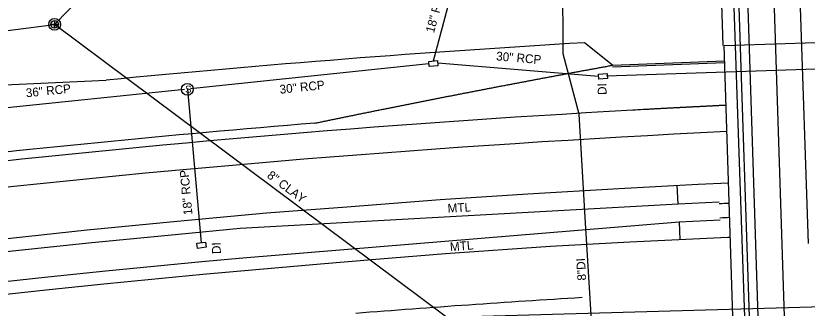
# Model space of a CAD drawing. Extents: x 1627482 to 1629573, y 760826 to 766301.
# Drawn here: x 1628133.1 to 1628494.4, y 761270.8 to 761404.2 of the extents above; entities that cross this region are included whole.
import ezdxf

# ---------------------------------------------------------------- set-up
doc = ezdxf.new("R2010")
doc.units = 0
for name, color, linetype in [('Exist Building', 7, 'Continuous'), ('Exist Guardrail', 7, 'Continuous'), ('Exist Guardrail Text', 7, 'Continuous'), ('Exist Other Culture Fence Line', 7, 'Continuous'), ('Exist Roads Concrete Median Barrier', 7, 'Continuous'), ('Exist Roads Curbs', 7, 'Continuous'), ('Exist Roads EOP', 7, 'Continuous'), ('Exist Roads EOT', 7, 'Continuous'), ('Exist Structure Major Deck Tunnel Box Culvert', 7, 'Continuous'), ('Exist Structure Minor Drop Inlet', 7, 'Continuous'), ('Exist Structure Minor Drop Inlet Text', 7, 'Continuous'), ('Exist Structure Minor Pipes RCP 18 Inch', 7, 'Continuous'), ('Exist Structure Minor Pipes RCP 18 Inch Text', 7, 'Continuous'), ('Exist Structure Minor Pipes RCP 30 Inch', 7, 'Continuous'), ('Exist Structure Minor Pipes RCP 30 Inch Text', 7, 'Continuous'), ('Exist Structure Minor Pipes RCP 36 Inch', 7, 'Continuous'), ('Exist Structure Minor Pipes RCP 36 Inch Text', 7, 'Continuous'), ('Exist Structure Minor Storm Sewer Manhole CELL', 7, 'Continuous'), ('Exist Utilities Sanitary Sewer Manhole CELL', 7, 'Continuous'), ('Exist Utilities Sanitary Sewer UG Line', 7, 'Continuous'), ('Exist Utilities Sanitary Sewer UG Line Text', 7, 'Continuous'), ('Exist Utilities Water UG Line SUE', 7, 'Continuous'), ('Exist Utilities Water UG Line SUE Text', 7, 'Continuous')]:
    doc.layers.add(name, color=color, linetype=linetype)

msp = doc.modelspace()

# ---------------------------------------------------------------- linework, layer by layer
at = {"layer": 'Exist Building'}
msp.add_line((1628405.52, 761381.66), (1628456.65, 761383.67), dxfattribs=at)
at = {"layer": 'Exist Guardrail'}
for p, q in [((1628454.19, 761319.16), (1628435.46, 761318.24)), ((1628435.46, 761318.24), (1628235.55, 761307.13)), ((1628236.72, 761293.79), (1628435.86, 761310.25)), ((1628435.86, 761310.25), (1628454.58, 761311.17))]:
    msp.add_line(p, q, dxfattribs=at)
for points in [[(1628456.07, 761390.66), (1628455.29, 761414.65), (1628447.02, 761571.58)], [(1628235.55, 761307.13), (1628207.28, 761304.51), (1628166.25, 761300.54), (1628124.24, 761296.06), (1628093.84, 761292.57), (1628072.8, 761289.95)], [(1628073.15, 761277.04), (1628098.52, 761279.86), (1628147.66, 761285.1), (1628174.22, 761287.89), (1628217.99, 761292.16), (1628236.72, 761293.79)]]:
    msp.add_lwpolyline(points, dxfattribs=at)
at = {"layer": 'Exist Other Culture Fence Line'}
for p, q in [((1628405.52, 761381.66), (1628392.74, 761391.94)), ((1628405.52, 761381.66), (1628456.65, 761383.67)), ((1628106.93, 761371.72), (1628174.39, 761374.85))]:
    msp.add_line(p, q, dxfattribs=at)
msp.add_arc((1628733.84, 755629.3), 5772.73, 93.387494, 95.561439, dxfattribs=at)
at = {"layer": 'Exist Roads Concrete Median Barrier'}
msp.add_line((1628405.55, 761380.91), (1628456.67, 761382.92), dxfattribs=at)
for centre, radius, start in [((1628734.38, 755622.79), 5702.5, 92.77016), ((1628734.45, 755621.3), 5697.5, 92.77119)]:
    msp.add_arc(centre, radius, start, 92.8159, dxfattribs=at)
at = {"layer": 'Exist Roads Curbs'}
for p, q in [((1628467.68, 761214.72), (1628458.72, 761472.48)), ((1628494.89, 761300.41), (1628489.17, 761474.17))]:
    msp.add_line(p, q, dxfattribs=at)
at = {"layer": 'Exist Roads EOP'}
for p, q in [((1628469.68, 761214.54), (1628461.19, 761472.7)), ((1628435.46, 761318.24), (1628435.01, 761326.91)), ((1628435.86, 761310.25), (1628436.29, 761302.01))]:
    msp.add_line(p, q, dxfattribs=at)
for points in [[(1628072.64, 761295.98), (1628093.13, 761298.53), (1628123.58, 761302.03), (1628165.65, 761306.51), (1628206.71, 761310.48), (1628247.59, 761314.28), (1628284.21, 761317.11), (1628326.82, 761320.46), (1628366.79, 761323.01), (1628408.4, 761325.43), (1628444.55, 761327.44), (1628458.47, 761327.98)], [(1628459.28, 761303.13), (1628458.15, 761303.09), (1628413.46, 761300.88), (1628377.12, 761298.96), (1628329.22, 761295.7), (1628297.49, 761292.98), (1628272.16, 761290.85), (1628218.54, 761286.18), (1628174.83, 761281.92), (1628148.29, 761279.13), (1628099.17, 761273.9), (1628073.31, 761271.02)]]:
    msp.add_lwpolyline(points, dxfattribs=at)
for centre, radius, start, end in [((1628734.41, 755622.04), 5748, 93.187831, 96.620726), ((1628735.36, 755610.6), 5759.48, 93.144672, 93.190914), ((1628734.41, 755622.04), 5752, 94.635297, 96.617176)]:
    msp.add_arc(centre, radius, start, end, dxfattribs=at)
for points in [[(1628337.42, 761368.85), (1628338.34, 761369.03), (1628339.25, 761369.21), (1628340.17, 761369.38), (1628341.09, 761369.56), (1628342.01, 761369.74), (1628342.93, 761369.92), (1628343.85, 761370.1), (1628344.77, 761370.27), (1628345.69, 761370.45), (1628346.61, 761370.63), (1628347.52, 761370.8), (1628348.44, 761370.98), (1628349.36, 761371.16), (1628350.28, 761371.33), (1628351.2, 761371.51), (1628352.12, 761371.69), (1628353.04, 761371.86), (1628353.96, 761372.04), (1628354.88, 761372.22), (1628355.8, 761372.39), (1628356.72, 761372.57), (1628357.64, 761372.74), (1628358.56, 761372.92), (1628359.48, 761373.09), (1628360.4, 761373.27), (1628361.32, 761373.44), (1628362.24, 761373.62), (1628363.16, 761373.79), (1628364.08, 761373.97), (1628365, 761374.14), (1628365.92, 761374.31), (1628366.84, 761374.49), (1628367.76, 761374.66), (1628368.68, 761374.84), (1628369.6, 761375.01), (1628370.52, 761375.18), (1628371.44, 761375.36), (1628372.36, 761375.53), (1628373.28, 761375.7), (1628374.2, 761375.87), (1628375.12, 761376.05), (1628376.04, 761376.22), (1628376.96, 761376.39), (1628377.88, 761376.56), (1628378.8, 761376.74), (1628379.72, 761376.91), (1628380.64, 761377.08), (1628381.56, 761377.25), (1628382.48, 761377.42), (1628383.4, 761377.59), (1628384.32, 761377.77), (1628385.25, 761377.94), (1628386.17, 761378.11), (1628387.09, 761378.28), (1628388.01, 761378.45), (1628388.93, 761378.62), (1628389.85, 761378.79), (1628390.77, 761378.96), (1628391.69, 761379.13), (1628392.61, 761379.3), (1628393.54, 761379.47), (1628394.46, 761379.64), (1628395.38, 761379.81), (1628396.3, 761379.98), (1628397.22, 761380.15), (1628398.14, 761380.32), (1628399.07, 761380.48), (1628399.99, 761380.65), (1628400.91, 761380.82), (1628401.83, 761380.99), (1628402.75, 761381.16), (1628403.67, 761381.33), (1628405.52, 761381.66)], [(1628269.58, 761355.23), (1628270.49, 761355.42), (1628271.41, 761355.61), (1628272.32, 761355.8), (1628273.24, 761355.99), (1628274.15, 761356.18), (1628275.07, 761356.37), (1628275.98, 761356.55), (1628276.9, 761356.74), (1628277.81, 761356.93), (1628278.73, 761357.12), (1628279.64, 761357.31), (1628280.56, 761357.49), (1628281.47, 761357.68), (1628282.39, 761357.87), (1628283.31, 761358.06), (1628284.22, 761358.24), (1628285.14, 761358.43), (1628286.05, 761358.62), (1628286.97, 761358.8), (1628287.89, 761358.99), (1628288.8, 761359.18), (1628289.72, 761359.36), (1628290.63, 761359.55), (1628291.55, 761359.74), (1628292.47, 761359.92), (1628293.38, 761360.11), (1628294.3, 761360.29), (1628295.21, 761360.48), (1628296.13, 761360.66), (1628297.05, 761360.85), (1628297.96, 761361.03), (1628298.88, 761361.22), (1628299.8, 761361.4), (1628300.71, 761361.59), (1628301.63, 761361.77), (1628302.55, 761361.96), (1628303.46, 761362.14), (1628304.38, 761362.32), (1628305.3, 761362.51), (1628306.21, 761362.69), (1628307.13, 761362.88), (1628308.05, 761363.06), (1628308.97, 761363.24), (1628309.88, 761363.42), (1628310.8, 761363.61), (1628311.72, 761363.79), (1628312.63, 761363.97), (1628313.55, 761364.16), (1628314.47, 761364.34), (1628315.39, 761364.52), (1628316.3, 761364.7), (1628317.22, 761364.88), (1628318.14, 761365.07), (1628319.06, 761365.25), (1628319.97, 761365.43), (1628320.89, 761365.61), (1628321.81, 761365.79), (1628322.73, 761365.97), (1628323.64, 761366.15), (1628324.56, 761366.33), (1628325.48, 761366.51), (1628326.4, 761366.69), (1628327.32, 761366.88), (1628328.23, 761367.06), (1628329.15, 761367.24), (1628330.07, 761367.42), (1628330.99, 761367.59), (1628331.91, 761367.77), (1628332.83, 761367.95), (1628333.74, 761368.13), (1628334.66, 761368.31), (1628335.58, 761368.49), (1628336.5, 761368.67), (1628337.42, 761368.85)]]:
    msp.add_spline(points, degree=3, dxfattribs=at)
msp.add_open_spline([(1628457.31, 761363.37), (1628457.12, 761363.36), (1628456.92, 761363.35), (1628456.73, 761363.34), (1628455.9, 761363.3), (1628455.07, 761363.26), (1628454.24, 761363.22), (1628453.41, 761363.18), (1628452.58, 761363.14), (1628451.75, 761363.1), (1628450.92, 761363.06), (1628450.09, 761363.02), (1628449.26, 761362.97), (1628448.44, 761362.93), (1628447.61, 761362.89), (1628446.78, 761362.85), (1628445.95, 761362.81), (1628445.12, 761362.76), (1628444.29, 761362.72), (1628443.46, 761362.68), (1628442.63, 761362.64), (1628441.8, 761362.6), (1628440.97, 761362.55), (1628440.14, 761362.51), (1628439.31, 761362.47), (1628438.48, 761362.42), (1628437.65, 761362.38), (1628436.83, 761362.34), (1628436, 761362.29), (1628435.17, 761362.25), (1628434.34, 761362.21), (1628433.51, 761362.16), (1628432.68, 761362.12), (1628431.85, 761362.08), (1628431.02, 761362.03), (1628430.19, 761361.99), (1628429.36, 761361.95), (1628428.53, 761361.9), (1628427.7, 761361.86), (1628426.87, 761361.81), (1628426.04, 761361.77), (1628425.22, 761361.72), (1628424.39, 761361.68), (1628423.56, 761361.63), (1628422.73, 761361.59), (1628421.9, 761361.54), (1628421.07, 761361.5), (1628420.24, 761361.45), (1628419.41, 761361.41)], degree=3, dxfattribs=at)
at = {"layer": 'Exist Roads EOT'}
for p, q in [((1628473.68, 761214.67), (1628455.37, 761774.37)), ((1628486.98, 761175.08), (1628473.29, 761593.87))]:
    msp.add_line(p, q, dxfattribs=at)
for radius, start, end in [(5736, 92.765045, 96.631407), (5664, 93.47, 94.51725)]:
    msp.add_arc((1628734.41, 755622.04), radius, start, end, dxfattribs=at)
at = {"layer": 'Exist Structure Major Deck Tunnel Box Culvert'}
for p, q in [((1628456.42, 761390.67), (1628554.37, 761393.87)), ((1628461.31, 761241.25), (1628456.42, 761390.67))]:
    msp.add_line(p, q, dxfattribs=at)
at = {"layer": 'Exist Structure Minor Drop Inlet'}
for p, q in [((1628321.69, 761382.28), (1628321.69, 761382.28)), ((1628321.69, 761382.28), (1628321.69, 761382.28)), ((1628323.59, 761383.59), (1628323.59, 761383.59)), ((1628323.59, 761383.59), (1628323.59, 761383.59)), ((1628323.68, 761382.43), (1628323.68, 761382.43)), ((1628323.68, 761382.43), (1628323.68, 761382.43)), ((1628323.77, 761381.27), (1628323.77, 761381.27)), ((1628323.77, 761381.27), (1628323.77, 761381.27)), ((1628325.68, 761382.58), (1628325.68, 761382.58)), ((1628325.68, 761382.58), (1628325.68, 761382.58)), ((1628401.06, 761377.77), (1628401.06, 761377.77)), ((1628401.06, 761377.77), (1628401.06, 761377.77)), ((1628399.13, 761376.5), (1628399.13, 761376.5)), ((1628399.13, 761376.5), (1628399.13, 761376.5)), ((1628401.12, 761376.61), (1628401.12, 761376.61)), ((1628401.12, 761376.61), (1628401.12, 761376.61)), ((1628401.19, 761375.44), (1628401.19, 761375.44)), ((1628401.19, 761375.44), (1628401.19, 761375.44)), ((1628403.12, 761376.71), (1628403.12, 761376.71)), ((1628403.12, 761376.71), (1628403.12, 761376.71)), ((1628210.05, 761370.57), (1628210.05, 761370.57)), ((1628210.05, 761370.57), (1628210.05, 761370.57)), ((1628211.28, 761372.09), (1628211.28, 761372.09)), ((1628211.28, 761372.09), (1628211.28, 761372.09)), ((1628211.42, 761370.71), (1628211.42, 761370.71)), ((1628211.42, 761370.71), (1628211.42, 761370.71)), ((1628212.8, 761370.86), (1628212.8, 761370.86)), ((1628212.8, 761370.86), (1628212.8, 761370.86)), ((1628211.56, 761369.34), (1628211.56, 761369.34)), ((1628211.56, 761369.34), (1628211.56, 761369.34)), ((1628215.92, 761299.29), (1628215.92, 761299.29)), ((1628215.92, 761299.29), (1628215.92, 761299.29)), ((1628217.75, 761300.71), (1628217.75, 761300.71)), ((1628217.75, 761300.71), (1628217.75, 761300.71)), ((1628217.9, 761299.56), (1628217.9, 761299.56)), ((1628217.9, 761299.56), (1628217.9, 761299.56)), ((1628218.06, 761298.4), (1628218.06, 761298.4)), ((1628218.06, 761298.4), (1628218.06, 761298.4)), ((1628219.88, 761299.82), (1628219.88, 761299.82)), ((1628219.88, 761299.82), (1628219.88, 761299.82))]:
    msp.add_line(p, q, dxfattribs=at)
for points in [[(1628321.6, 761383.44), (1628325.59, 761383.75), (1628325.77, 761381.42), (1628321.78, 761381.11), (1628321.6, 761383.44), (1628321.6, 761383.44)], [(1628399.06, 761377.66), (1628403.06, 761377.88), (1628403.18, 761375.55), (1628399.19, 761375.33), (1628399.06, 761377.66)], [(1628215.76, 761300.45), (1628219.73, 761300.98), (1628220.04, 761298.67), (1628216.08, 761298.13), (1628215.76, 761300.45), (1628215.76, 761300.45)]]:
    msp.add_lwpolyline(points, dxfattribs=at)
at = {"layer": 'Exist Structure Minor Pipes RCP 18 Inch'}
for p, q in [((1628331.78, 761413.92), (1628323.59, 761383.59)), ((1628211.44, 761370.82), (1628217.74, 761300.7))]:
    msp.add_line(p, q, dxfattribs=at)
at = {"layer": 'Exist Structure Minor Pipes RCP 30 Inch'}
for p, q in [((1628321.69, 761382.28), (1628212.8, 761370.86)), ((1628399.13, 761376.5), (1628325.68, 761382.58)), ((1628604.49, 761383.36), (1628402.8, 761376.65))]:
    msp.add_line(p, q, dxfattribs=at)
at = {"layer": 'Exist Structure Minor Pipes RCP 36 Inch'}
msp.add_line((1628210.05, 761370.57), (1628075.51, 761356.81), dxfattribs=at)
at = {"layer": 'Exist Structure Minor Storm Sewer Manhole CELL'}
msp.add_circle((1628211.42, 761370.71), 2.69, dxfattribs=at)
at = {"layer": 'Exist Utilities Sanitary Sewer Manhole CELL'}
msp.add_lwpolyline([(1628150.8, 761402), (1628150.8, 761398.58), (1628150.8, 761400.29), (1628152.52, 761400.29), (1628149.09, 761400.29)], dxfattribs=at)
for radius in [2.69, 1.71]:
    msp.add_circle((1628150.8, 761400.29), radius, dxfattribs=at)
at = {"layer": 'Exist Utilities Sanitary Sewer UG Line'}
msp.add_line((1628387.66, 761643.18), (1628150.8, 761400.29), dxfattribs=at)
for points in [[(1628074.46, 761390.53), (1628150.8, 761400.29)], [(1628329.76, 761266.71), (1628150.8, 761400.29)], [(1628329.76, 761266.71), (1628835.08, 761281), (1629133.02, 761267.83), (1629359.44, 761245.02)]]:
    msp.add_lwpolyline(points, dxfattribs=at)
at = {"layer": 'Exist Utilities Water UG Line SUE'}
for points in [[(1628390.25, 761359.33), (1628383, 761386.83), (1628382.82, 761421.37), (1628381.67, 761443.04), (1628380.23, 761469.51), (1628377.88, 761503.76), (1628374.09, 761530.56)], [(1628410.15, 761092.42), (1628407.57, 761145.24), (1628403.03, 761187.83), (1628399.27, 761232.64), (1628396.09, 761262.94), (1628393.03, 761312.13), (1628390.25, 761359.33)]]:
    msp.add_lwpolyline(points, dxfattribs=at)

# ---------------------------------------------------------------- texts
at = {"layer": 'Exist Guardrail Text'}
for rotation, p in [(3.1801, (1628330.3, 761314.4)), (4.7251, (1628331.43, 761296.8))]:
    msp.add_text('MTL', height=4, rotation=rotation, dxfattribs=at).set_placement(p)
at = {"layer": 'Exist Structure Minor Drop Inlet Text'}
for p in [(1628402.82, 761368.19), (1628226.73, 761295.63)]:
    msp.add_text('DI', height=4, rotation=92.2582, dxfattribs=at).set_placement(p)
at = {"layer": 'Exist Structure Minor Pipes RCP 18 Inch Text'}
for rotation, p in [(74.8973, (1628323.97, 761396.12)), (95.1392, (1628213.74, 761313.51))]:
    msp.add_text('18" RCP', height=4, rotation=rotation, dxfattribs=at).set_placement(p)
at = {"layer": 'Exist Structure Minor Pipes RCP 30 Inch Text'}
for rotation, p in [(355.2629, (1628352.26, 761383.89)), (5.9883, (1628253.73, 761368.64))]:
    msp.add_text('30" RCP', height=4, rotation=rotation, dxfattribs=at).set_placement(p)
at = {"layer": 'Exist Structure Minor Pipes RCP 36 Inch Text'}
msp.add_text('36" RCP', height=4, rotation=5.8427, dxfattribs=at).set_placement((1628137.87, 761367.01))
at = {"layer": 'Exist Structure Minor Storm Sewer Manhole CELL'}
msp.add_text('S', height=3.25, dxfattribs=at).set_placement((1628210.39, 761369.11))
at = {"layer": 'Exist Utilities Sanitary Sewer UG Line Text'}
msp.add_text('8" CLAY', height=4, rotation=323.2607, dxfattribs=at).set_placement((1628247.44, 761330.66))
at = {"layer": 'Exist Utilities Water UG Line SUE Text'}
msp.add_text('8"DI', height=4, rotation=93.3666, dxfattribs=at).set_placement((1628393.49, 761283.57))

doc.saveas('drawing.dxf')
